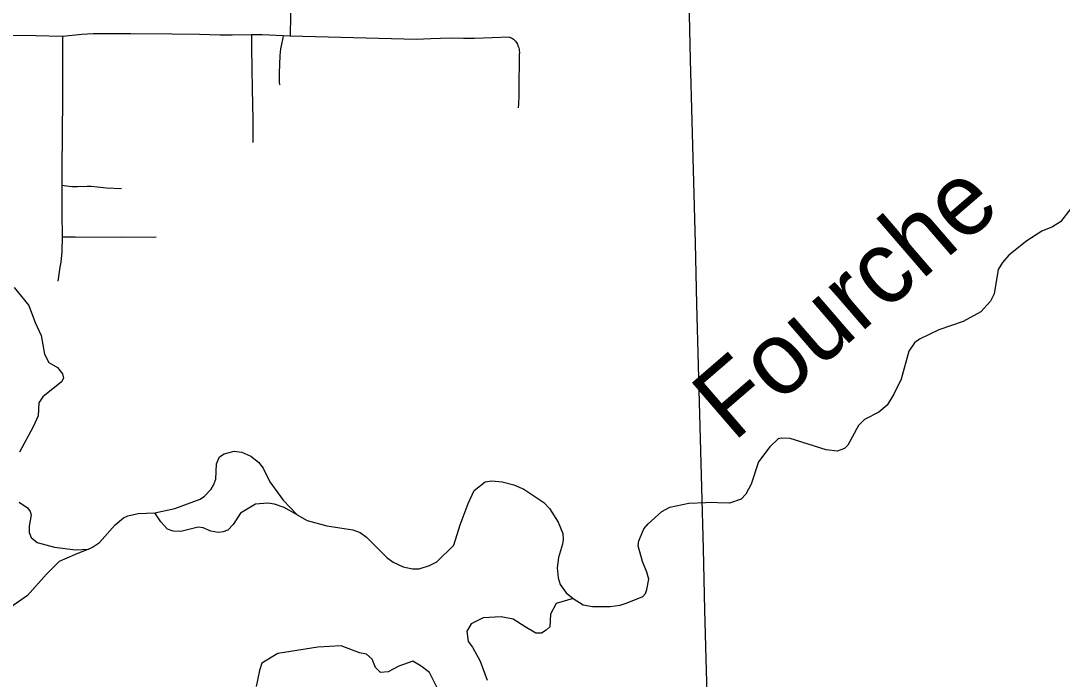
# Model space of a CAD drawing. Extents: x -19 to 366, y -4 to 359.
# Drawn here: x 148.706 to 149.853, y 186.743 to 187.469 of the extents above; entities that cross this region are included whole.
import ezdxf

# ---------------------------------------------------------------- set-up
doc = ezdxf.new("R2010")
doc.units = 0
for name, color, linetype in [('R_Striping', 7, 'Continuous'), ('R_Temp Easement', 7, 'Continuous'), ('Sheet Fence', 7, 'Continuous')]:
    doc.layers.add(name, color=color, linetype=linetype)

msp = doc.modelspace()

# ---------------------------------------------------------------- linework, layer by layer
at = {"layer": 'R_Striping'}
for points in [[(149.0059, 187.7002), (149.0051, 187.6906), (149.0046, 187.6673), (149.0042, 187.6325), (149.0041, 187.5956), (149.0036, 187.5678), (149.0034, 187.5212), (149.0027, 187.4817), (149.0027, 187.4756), (149.0023, 187.4522)], [(148.7514, 187.4518), (148.7218, 187.4525), (148.6325, 187.4528)], [(148.7514, 187.4518), (148.7516, 187.4312), (148.7514, 187.3834), (148.7507, 187.3057), (148.7509, 187.2873)], [(148.9599, 187.4535), (148.9385, 187.4531), (148.9254, 187.4532), (148.9024, 187.454), (148.8719, 187.4543), (148.8268, 187.4546), (148.7943, 187.4545), (148.7855, 187.4546), (148.7728, 187.4539), (148.7514, 187.4518)], [(148.9599, 187.4535), (148.9596, 187.4392), (148.9604, 187.3936), (148.9614, 187.3601), (148.9612, 187.341), (148.9614, 187.3349)], [(148.9948, 187.4524), (148.9715, 187.4535), (148.9599, 187.4535)], [(148.9948, 187.4524), (148.9941, 187.4504), (148.9923, 187.4416), (148.9918, 187.4382), (148.9911, 187.4307), (148.9905, 187.4207), (148.9903, 187.4118), (148.9904, 187.4007), (148.9905, 187.3993), (148.9908, 187.3983)], [(149.0023, 187.4522), (148.9948, 187.4524)], [(149.2434, 187.451), (149.2249, 187.4502), (149.2053, 187.4497), (149.1981, 187.4494), (149.1934, 187.4497), (149.1806, 187.4499), (149.168, 187.4496), (149.1572, 187.4492), (149.1492, 187.4486), (149.1418, 187.4484), (149.0023, 187.4522)], [(149.2434, 187.451), (149.2447, 187.4507), (149.2461, 187.4501), (149.2473, 187.4495), (149.2485, 187.4487), (149.2496, 187.4478), (149.2505, 187.4467), (149.2514, 187.4456), (149.2521, 187.4444), (149.2527, 187.4431), (149.2532, 187.4418), (149.2535, 187.4407), (149.2541, 187.4392), (149.2545, 187.4377), (149.2547, 187.4361), (149.2548, 187.4345), (149.2548, 187.4329), (149.2547, 187.4325), (149.2546, 187.4189), (149.2546, 187.4178), (149.2543, 187.406), (149.2542, 187.3861), (149.2539, 187.378), (149.2536, 187.3732)], [(148.7509, 187.2873), (148.7509, 187.2572), (148.7513, 187.2309)], [(148.8166, 187.2839), (148.7999, 187.2844), (148.7903, 187.2857), (148.783, 187.2862), (148.7789, 187.2862), (148.7682, 187.2859), (148.7619, 187.2861), (148.7558, 187.2866), (148.7509, 187.2873)], [(148.7513, 187.2309), (148.7509, 187.2143), (148.7497, 187.2031), (148.7487, 187.1976), (148.7466, 187.1819)], [(148.7513, 187.2309), (148.7654, 187.231), (148.8169, 187.2304), (148.8546, 187.2308)]]:
    msp.add_lwpolyline(points, dxfattribs=at)
at = {"layer": 'R_Temp Easement'}
for points in [[(149.8624, 187.2622), (149.8509, 187.2475), (149.8421, 187.2418), (149.8302, 187.2372), (149.8139, 187.2264), (149.7941, 187.2108), (149.7871, 187.2027), (149.7823, 187.1948), (149.7777, 187.1679), (149.7738, 187.1601), (149.7631, 187.1483), (149.7438, 187.1374), (149.7168, 187.1285), (149.6956, 187.1182), (149.69, 187.1139), (149.6839, 187.105), (149.6754, 187.0741), (149.6672, 187.0576), (149.6598, 187.0453), (149.6507, 187.0377), (149.6349, 187.0296), (149.6284, 187.023), (149.6167, 187.0011), (149.6129, 186.9976), (149.605, 186.9948), (149.5927, 186.9962), (149.5532, 187.0087), (149.5436, 187.0091), (149.5398, 187.0083), (149.5307, 186.9995), (149.5183, 186.9829), (149.51, 186.9583), (149.5043, 186.9471), (149.4993, 186.9417), (149.4861, 186.9375), (149.4602, 186.938)], [(148.6983, 187.1752), (148.7144, 187.1551), (148.7213, 187.1363), (148.728, 187.1221), (148.7319, 187.1014), (148.7365, 187.0925), (148.746, 187.0867), (148.7517, 187.0797), (148.7528, 187.0751), (148.7506, 187.0712), (148.73, 187.0544), (148.7256, 187.0481), (148.7248, 187.0335), (148.7191, 187.0213), (148.7042, 186.9937)], [(148.7159, 186.9282), (148.7171, 186.9243), (148.7148, 186.9119), (148.7147, 186.9049), (148.717, 186.8994), (148.7238, 186.8939), (148.7426, 186.8889), (148.7658, 186.8859), (148.7802, 186.8867), (148.7848, 186.8887), (148.7923, 186.894), (148.8095, 186.9134), (148.8188, 186.9213), (148.8237, 186.9234), (148.8351, 186.9259), (148.8531, 186.9265), (148.8753, 186.9314), (148.9031, 186.9416), (148.908, 186.9452), (148.9152, 186.9528), (148.918, 186.9572), (148.9203, 186.9638), (148.9213, 186.9807), (148.9245, 186.9885), (148.9295, 186.9918), (148.9406, 186.9945), (148.949, 186.9934), (148.9589, 186.9891), (148.9674, 186.9825), (148.9726, 186.9758), (148.9801, 186.9607), (148.9948, 186.9408), (149.01, 186.9245), (149.0212, 186.9183), (149.0429, 186.9125), (149.0715, 186.9081), (149.0795, 186.9051), (149.0864, 186.9), (149.1089, 186.8775), (149.1159, 186.8722), (149.1267, 186.8671), (149.137, 186.8649), (149.1446, 186.8649), (149.1558, 186.8686), (149.1639, 186.8726), (149.1826, 186.8909), (149.1897, 186.9133), (149.1983, 186.9369), (149.2051, 186.9512), (149.217, 186.9607), (149.2246, 186.9621), (149.236, 186.9608), (149.2487, 186.9576), (149.2596, 186.9527), (149.2816, 186.938), (149.2879, 186.9316), (149.2977, 186.9165), (149.3027, 186.9038), (149.3031, 186.8971), (149.3023, 186.892), (149.2978, 186.8773), (149.2964, 186.8659), (149.2975, 186.8549), (149.2997, 186.8477), (149.3065, 186.8385), (149.3142, 186.8322), (149.3252, 186.8254), (149.3353, 186.8234), (149.355, 186.8235), (149.3658, 186.825)], [(148.7039, 186.9386), (148.7132, 186.9322), (148.7159, 186.9282)], [(149.01, 186.9245), (148.9959, 186.9326), (148.9851, 186.9362), (148.9777, 186.9375), (148.964, 186.9363), (148.9478, 186.9264), (148.9397, 186.9138), (148.9336, 186.9077), (148.9287, 186.9056), (148.923, 186.905), (148.915, 186.9065), (148.9067, 186.9102), (148.901, 186.911), (148.882, 186.9062), (148.8733, 186.9065), (148.8674, 186.9086), (148.86, 186.9169), (148.8531, 186.9265)], [(149.3658, 186.825), (149.3736, 186.8274), (149.3908, 186.8345), (149.3936, 186.8377), (149.3953, 186.8421), (149.3975, 186.8537), (149.3954, 186.8614), (149.3906, 186.873), (149.3858, 186.8904), (149.3865, 186.8959), (149.392, 186.9089), (149.3967, 186.9144), (149.4118, 186.928), (149.4207, 186.9329), (149.4416, 186.9372), (149.4602, 186.938)], [(148.7802, 186.8867), (148.7647, 186.8802), (148.7478, 186.8731), (148.7338, 186.859), (148.7129, 186.8354), (148.6934, 186.8218), (148.6773, 186.8172), (148.6701, 186.8149)], [(149.3142, 186.8322), (149.2953, 186.8266), (149.2891, 186.815), (149.2884, 186.8011), (149.2845, 186.7972), (149.2791, 186.7941), (149.2729, 186.7941), (149.2613, 186.8011), (149.2481, 186.8096), (149.2349, 186.8119), (149.2148, 186.8111), (149.2017, 186.8042), (149.197, 186.7964), (149.1986, 186.7848), (149.2032, 186.7786), (149.2117, 186.7631), (149.2195, 186.7422)], [(149.1699, 186.7228), (149.156, 186.7507), (149.1467, 186.7577), (149.1374, 186.7631), (149.1219, 186.7577), (149.1103, 186.7515), (149.1018, 186.7507), (149.0964, 186.7561), (149.0925, 186.7654), (149.0863, 186.7709), (149.0786, 186.7724), (149.0584, 186.7802), (149.0329, 186.7786), (148.9888, 186.7716), (148.971, 186.7608), (148.9686, 186.753), (148.9648, 186.7352)]]:
    msp.add_lwpolyline(points, dxfattribs=at)
at = {"layer": 'Sheet Fence'}
for points in [[(154.1159, 1.8709), (153.9063, 10.4874), (153.696, 19.1041), (153.485, 27.7209), (153.2733, 36.3378), (153.0608, 44.9549), (152.8476, 53.5721), (152.6337, 62.1894), (152.419, 70.8069), (152.2036, 79.4245), (151.9875, 88.0422), (151.7707, 96.6601), (151.5531, 105.2782), (151.3348, 113.8963), (151.1158, 122.5147), (150.8961, 131.1331), (150.6757, 139.7517), (150.4545, 148.3704), (150.2326, 156.9893), (150.0101, 165.6083), (149.7867, 174.2275), (149.5627, 182.8468), (149.338, 191.4662), (149.1125, 200.0858), (148.8864, 208.7055), (148.6595, 217.3254), (148.4319, 225.9454), (148.2037, 234.5655), (147.9747, 243.1858), (147.745, 251.8063), (147.5146, 260.4269), (147.2835, 269.0476), (147.0517, 277.6685), (146.8191, 286.2895), (146.5859, 294.9106), (146.352, 303.5319), (146.1174, 312.1534), (145.8821, 320.775), (145.6461, 329.3967), (145.4094, 338.0186), (145.172, 346.6406)], [(0, 180.8999), (7.1228, 180.9044), (14.2457, 180.9176), (21.3685, 180.9397), (28.4912, 180.9706), (35.614, 181.0103), (42.7366, 181.0589), (49.8592, 181.1163), (56.9818, 181.1825), (64.1042, 181.2575), (71.2266, 181.3414), (78.3488, 181.4341), (85.4709, 181.5357), (92.5929, 181.646), (99.7147, 181.7652), (106.8364, 181.8933), (113.9579, 182.0301), (121.0793, 182.1758), (128.2005, 182.3303), (135.3214, 182.4936), (142.4422, 182.6658), (149.5627, 182.8468), (156.683, 183.0366), (163.8031, 183.2352), (170.9229, 183.4427), (178.0425, 183.659), (185.1617, 183.8841), (192.2807, 184.1181), (199.3994, 184.3608), (206.5178, 184.6124), (213.6359, 184.8728), (220.7537, 185.1421), (227.8711, 185.4201), (234.9881, 185.707), (242.1048, 186.0027), (249.2212, 186.3073), (256.3371, 186.6206), (263.4526, 186.9428), (270.5678, 187.2738), (277.6825, 187.6136), (284.7968, 187.9622), (291.9107, 188.3197), (299.0241, 188.6859), (306.1371, 189.061), (313.2495, 189.4449), (320.3615, 189.8377), (327.4731, 190.2392), (334.5841, 190.6495), (341.6946, 191.0687)]]:
    msp.add_spline(points, degree=3, dxfattribs=at)

# ---------------------------------------------------------------- texts
at = {"layer": 'R_Temp Easement'}
msp.add_text('Fourche', height=0.08, rotation=40.7987, dxfattribs=at).set_placement((149.4905, 187.0038))

doc.saveas('drawing.dxf')
